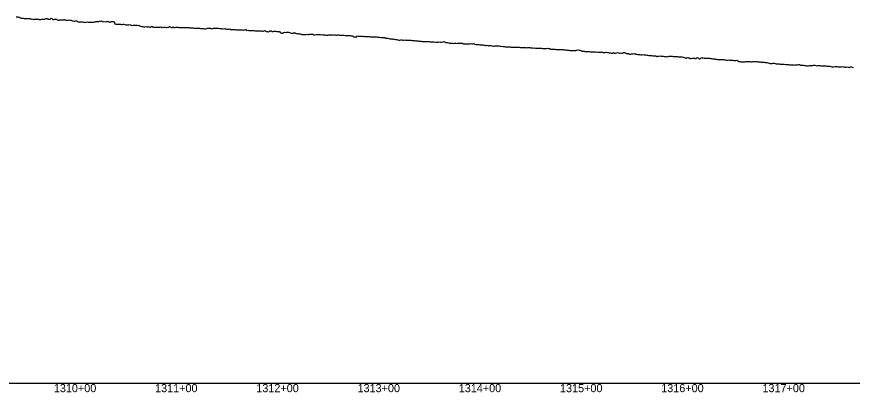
# Model space of a CAD drawing. Extents: x -3793 to 50787, y -1075 to 6138.
# Drawn here: x 18333 to 19159, y 991 to 1362 of the extents above; entities that cross this region are included whole.
import ezdxf

# ---------------------------------------------------------------- set-up
doc = ezdxf.new("R2010")
doc.units = 0
for name, color, linetype in [('RD_DDB_Profile_EX', 7, 'Continuous'), ('RD_DDB_StaTX', 7, 'Continuous'), ('RD_GPK_Profile_Cell', 7, 'Continuous')]:
    doc.layers.add(name, color=color, linetype=linetype)

msp = doc.modelspace()

# ---------------------------------------------------------------- linework, layer by layer
at = {"layer": 'RD_DDB_Profile_EX'}
for points in [[(18332.620568, 1361.979895), (18333.483374, 1362.01452), (18334.356075, 1361.92343), (18335.230034, 1361.70113), (18336.105252, 1361.43479), (18336.985178, 1361.02543), (18337.864535, 1360.494525), (18338.745166, 1360.445735), (18339.64225, 1360.414555), (18340.501033, 1360.186085), (18341.370113, 1360.35514), (18342.240565, 1360.263325), (18343.107196, 1360.251805), (18343.981347, 1360.2033), (18344.851564, 1360.12362), (18345.722033, 1360.22497), (18346.684187, 1360.24113), (18347.540218, 1359.65542), (18348.397465, 1359.749065), (18349.258558, 1359.42353), (18350.103454, 1359.353395), (18350.952132, 1359.446865), (18351.798592, 1359.582495), (18352.644928, 1359.68271), (18353.788464, 1359.697255), (18354.617709, 1359.91834), (18355.447633, 1359.223295), (18356.281187, 1359.28099), (18357.098707, 1359.337155), (18357.919612, 1359.550955), (18358.741011, 1359.56643), (18359.556222, 1359.69724), (18360.914862, 1359.65558), (18361.7121, 1360.0265), (18362.50942, 1360.231845), (18363.310121, 1360.36296), (18364.101336, 1359.49989), (18364.882843, 1359.513285), (18365.67076, 1359.64557), (18366.452606, 1359.652945), (18367.222106, 1360.40921), (18368.091812, 1360.26808), (18368.95771, 1359.28908), (18369.816738, 1359.338965), (18370.674094, 1359.56064), (18371.702087, 1359.507765), (18372.556, 1359.69351), (18373.403942, 1358.76928), (18374.25012, 1358.69175), (18375.087802, 1358.70407), (18375.934118, 1359.053975), (18376.773599, 1358.976525), (18377.611344, 1358.94123), (18378.785979, 1358.90211), (18379.618422, 1358.919095), (18380.444511, 1358.92547)], [(18380.444511, 1358.92547), (18381.268764, 1359.2198), (18382.089617, 1358.57949), (18382.908717, 1358.504265), (18383.731809, 1358.359035), (18384.573092, 1358.810205), (18385.837282, 1358.756955), (18386.632057, 1358.7167), (18387.439623, 1358.26255), (18388.260293, 1357.92601), (18389.101079, 1357.872345), (18389.949796, 1357.696255), (18390.812641, 1357.64545), (18391.689969, 1357.80929), (18392.714531, 1357.777545), (18393.539626, 1357.0018), (18394.380266, 1356.98896), (18395.236895, 1357.063095), (18396.109972, 1357.0506), (18396.995763, 1356.985435), (18397.904378, 1356.92697), (18398.830982, 1356.77656), (18399.776114, 1356.66899), (18400.107235, 1356.55747), (18401.061832, 1356.266605), (18402.028668, 1356.49977), (18403.273499, 1356.96026), (18404.262821, 1356.606615), (18405.227257, 1356.68836), (18405.771893, 1356.731005), (18406.722912, 1356.76352), (18407.619798, 1356.63144), (18408.47446, 1356.75021), (18409.269655, 1356.70777), (18410.031842, 1356.892565), (18410.749564, 1357.06221), (18411.431665, 1357.32986), (18412.082278, 1357.31226), (18414.406476, 1357.35872), (18415.104468, 1357.69098), (18415.763296, 1357.76125), (18416.396197, 1358.099665), (18416.99269, 1357.712315), (18417.560744, 1357.802705), (18418.104504, 1357.276075), (18418.620746, 1357.34479), (18422.021468, 1357.043735), (18422.549569, 1357.724105), (18423.019268, 1357.17473), (18423.488375, 1357.12199), (18423.982771, 1357.17466), (18424.502134, 1356.835465), (18425.053854, 1356.583265), (18425.629064, 1356.4829), (18426.237814, 1356.809425), (18426.88941, 1357.1515), (18428.639827, 1357.120895), (18429.417464, 1356.89399), (18430.218924, 1354.8856), (18431.060626, 1354.765935), (18432.521677, 1354.69957), (18433.265267, 1354.748125), (18434.031828, 1354.751185), (18434.842812, 1354.54765), (18435.681515, 1354.51135), (18436.555364, 1354.343605), (18437.473752, 1354.242435), (18438.390443, 1354.66858), (18439.158856, 1354.59002), (18440.042219, 1354.2754), (18440.925746, 1353.94626), (18441.809307, 1353.933195), (18442.709767, 1354.05521), (18443.602167, 1354.042355), (18444.499125, 1354.298675), (18445.412539, 1354.10761), (18445.797274, 1354.076225), (18446.731969, 1353.781755), (18447.678277, 1353.479755), (18448.619641, 1353.654815), (18449.037348, 1353.59981), (18449.975245, 1353.54786), (18450.912127, 1353.57721), (18451.847405, 1353.61248), (18452.799228, 1353.459965), (18453.740842, 1353.589805), (18454.694531, 1352.907705), (18455.646786, 1352.75971), (18456.018765, 1352.746105), (18456.953704, 1352.401685), (18457.897614, 1352.286475), (18458.848694, 1352.153075), (18459.797463, 1352.067375), (18460.741049, 1352.280475), (18461.678589, 1352.115645), (18462.616729, 1352.077655), (18463.060682, 1352.07051), (18464.00444, 1352.14057), (18464.946779, 1351.599715), (18465.871179, 1351.61626), (18466.797443, 1352.70341)], [(18466.797443, 1352.70341), (18467.725148, 1351.8431), (18468.635647, 1351.58315), (18469.554442, 1351.55504), (18470.173978, 1351.526025), (18471.092397, 1351.730545), (18471.995592, 1351.745535), (18472.907208, 1351.716635), (18473.807239, 1351.78406), (18474.703354, 1351.792455), (18475.592091, 1351.903875), (18476.474239, 1351.39201), (18477.358747, 1351.53408), (18478.187978, 1351.502865), (18479.070483, 1351.78615), (18479.951199, 1351.583445), (18480.814526, 1351.33737), (18481.677868, 1351.35953), (18482.542573, 1351.633595), (18483.390708, 1351.776195), (18484.245695, 1352.261615), (18485.315278, 1352.136715), (18486.161641, 1351.441815), (18486.99347, 1351.453685), (18487.832136, 1351.922895), (18488.658374, 1351.36022), (18489.487173, 1351.397095), (18490.323163, 1351.541515), (18491.177992, 1351.67693), (18491.789353, 1351.643685), (18492.69759, 1351.617515), (18493.605024, 1351.505345), (18494.527608, 1351.387195), (18495.455354, 1351.35337), (18496.063031, 1351.30354), (18496.962211, 1351.32871), (18497.874101, 1351.39513), (18498.794321, 1351.23174), (18499.710068, 1351.251095), (18500.647388, 1351.318085), (18501.593389, 1351.198775), (18502.535569, 1351.499985), (18502.982291, 1351.482285), (18503.908754, 1351.13004), (18504.844728, 1351.057115), (18505.783293, 1351.083225), (18506.732514, 1351.05098), (18507.688993, 1350.933775), (18508.663607, 1350.617825), (18509.89089, 1350.6114), (18510.831378, 1350.585395), (18511.797347, 1350.65752), (18512.774756, 1350.583345), (18513.755423, 1350.710425), (18514.751105, 1350.43136), (18515.966952, 1350.420085), (18516.758265, 1350.51996), (18517.757583, 1350.51219), (18518.753015, 1350.118695), (18519.769296, 1350.15912), (18520.979164, 1350.44299), (18521.765956, 1350.604485), (18522.758844, 1350.80488), (18523.758079, 1350.810375), (18524.763554, 1350.811715), (18525.759423, 1350.119465), (18526.774194, 1350.21881), (18527.774131, 1350.62271), (18528.771836, 1350.777165), (18529.773935, 1350.67904), (18530.76146, 1350.62989), (18531.754336, 1350.585575), (18532.745002, 1350.541355), (18533.804177, 1350.39251), (18534.797672, 1350.44683), (18535.785595, 1349.8996), (18536.776284, 1350.053295), (18537.764586, 1350.206615), (18538.750509, 1350.16244), (18539.729611, 1350.01514), (18540.831841, 1349.85978), (18541.819921, 1349.717185), (18542.805407, 1349.72215), (18543.788308, 1350.021095), (18544.768634, 1349.291635), (18545.740944, 1349.43898), (18546.717305, 1349.346565), (18547.691115, 1349.35199), (18548.849037, 1349.34198), (18549.824413, 1349.05537), (18550.79699, 1349.011915), (18551.766781, 1349.016985), (18552.733797, 1349.118695), (18553.698052, 1349.123595), (18554.669729, 1348.980065), (18555.900769, 1349.067975), (18556.86368, 1348.832935), (18557.823543, 1348.981155), (18558.773741, 1349.125035), (18559.728915, 1349.2248), (18560.681075, 1348.51411)], [(18560.681075, 1348.51411), (18561.630236, 1348.566945), (18562.576411, 1348.382085), (18563.731804, 1348.445145), (18564.697834, 1348.54759), (18565.91356, 1348.428225), (18566.880116, 1348.336945), (18567.844631, 1348.390035), (18568.807111, 1348.20296), (18569.767562, 1348.160165), (18570.725991, 1348.165365), (18571.686522, 1348.161965), (18572.642582, 1348.02349), (18572.95433, 1347.996095), (18573.912293, 1348.14376), (18574.86808, 1348.005415), (18575.8217, 1347.6296), (18576.773158, 1347.634665), (18577.724912, 1348.154285), (18578.678078, 1348.246505), (18579.629178, 1347.33421), (18580.58615, 1347.23528), (18580.924729, 1347.24358), (18581.865312, 1347.187135), (18582.817068, 1347.850015), (18583.777383, 1347.98611), (18584.727719, 1348.07423), (18585.686099, 1347.49715), (18586.642756, 1347.53663), (18587.605345, 1347.772935), (18587.905479, 1347.722905), (18588.864906, 1347.622095), (18589.814291, 1347.520335), (18590.774368, 1347.27776), (18591.730749, 1347.36738), (18592.695493, 1347.41283), (18593.658938, 1346.344915), (18594.884599, 1345.89122), (18595.846764, 1345.887475), (18596.802764, 1346.410185), (18597.770164, 1346.793985), (18598.734084, 1346.49624), (18599.71602, 1346.58663), (18600.689114, 1346.676765), (18601.6683, 1346.72255), (18602.746475, 1346.435275), (18603.729166, 1346.179945), (18604.718813, 1345.879935), (18605.79315, 1345.810655), (18606.781568, 1345.905885), (18607.763769, 1346.39276), (18608.755885, 1345.596015), (18609.749386, 1345.54252), (18610.748501, 1345.47893), (18611.746546, 1345.176275), (18612.76307, 1345.16533), (18613.759586, 1345.1115), (18614.756991, 1344.503), (18615.749537, 1344.364365), (18616.744072, 1344.38106), (18617.732884, 1344.496835), (18618.780823, 1344.503025), (18619.779568, 1344.66609), (18620.764547, 1344.28123), (18621.753725, 1344.394975), (18622.737738, 1344.70436), (18623.710669, 1344.664935), (18624.685314, 1344.72804), (18625.822591, 1344.77218), (18626.808137, 1344.053465), (18627.788967, 1344.165505), (18628.93879, 1344.26935), (18629.906012, 1344.28295), (18630.865707, 1344.34375), (18631.809513, 1344.39983), (18632.755642, 1344.27177), (18633.688457, 1344.187035), (18634.621288, 1344.387525), (18635.54698, 1344.16778), (18636.463112, 1344.130575), (18636.946469, 1344.062265), (18637.891048, 1344.16602), (18638.820994, 1343.8472), (18639.753891, 1343.81201), (18640.680498, 1343.91567), (18641.595776, 1343.969085), (18642.520444, 1344.067615), (18643.427645, 1344.166365), (18643.980925, 1344.163565), (18644.914888, 1344.2658), (18645.84322, 1343.90733), (18646.758837, 1344.00633), (18647.676979, 1344.153995), (18648.584319, 1343.74946), (18649.492428, 1343.806055), (18650.395132, 1344.04397), (18651.01676, 1343.9771), (18651.931663, 1343.845475), (18652.844767, 1343.887525), (18653.760029, 1343.838025), (18654.677456, 1343.7884)], [(18654.677456, 1343.7884), (18655.597056, 1343.738665), (18656.518837, 1343.68881), (18657.442807, 1343.59279), (18657.980343, 1343.59903), (18658.905173, 1343.40925), (18659.83203, 1343.404875), (18660.760923, 1343.35398), (18661.691857, 1343.302975), (18662.62484, 1343.391685), (18663.559878, 1343.013995), (18664.496979, 1343.10258), (18664.94468, 1343.08349), (18665.881557, 1342.18603), (18666.820352, 1342.18064), (18667.761071, 1342.081045), (18668.133245, 1342.04373), (18669.033824, 1341.85768), (18669.937425, 1343.2605), (18670.844064, 1342.939395), (18671.753756, 1342.84504), (18672.666516, 1342.796015), (18673.582361, 1342.655385), (18674.501305, 1342.60587), (18675.423364, 1342.739695), (18675.976433, 1342.71549), (18676.899905, 1342.48037), (18677.826178, 1342.43039), (18678.755264, 1342.38026), (18679.687176, 1342.329975), (18680.621927, 1342.32621), (18681.555458, 1342.41318), (18682.497006, 1342.22204), (18682.918069, 1342.17123), (18683.858851, 1342.16843), (18684.802234, 1342.16562), (18685.748228, 1342.162805), (18686.696846, 1342.207425), (18687.648097, 1342.204655), (18688.601994, 1342.05916), (18689.558546, 1341.86562), (18689.877187, 1341.868015), (18690.831582, 1341.720935), (18691.788399, 1341.66943), (18692.747649, 1341.6178), (18693.709339, 1341.566035), (18694.67348, 1341.562295), (18695.640081, 1341.462105), (18696.841768, 1341.325915), (18697.807723, 1340.933515), (18698.775943, 1340.78289), (18699.746438, 1340.72911), (18700.719215, 1340.529235), (18701.94982, 1340.296055), (18702.957862, 1340.152465), (18703.988541, 1340.112585), (18704.849024, 1339.85499), (18705.327915, 1339.74496), (18705.694426, 1339.630045), (18706.100033, 1339.690245), (18706.578767, 1339.726335), (18707.573983, 1339.41304), (18708.729142, 1339.340845), (18709.736505, 1339.093025), (18710.730042, 1338.94372), (18711.729151, 1338.93942), (18712.730942, 1339.090155), (18713.730048, 1339.035925), (18714.731955, 1338.94066), (18715.731052, 1338.98432), (18716.724745, 1339.319525), (18717.731946, 1338.6809), (18718.725636, 1338.77774), (18719.732841, 1338.91819), (18720.726526, 1338.867915), (18721.725442, 1338.765015), (18722.727416, 1338.720255), (18723.726476, 1338.56795), (18724.728306, 1338.56886), (18725.727455, 1338.561405), (18726.729292, 1338.21999), (18727.728339, 1338.01813), (18728.721858, 1338.016895), (18729.729224, 1338.013365), (18730.722874, 1337.86538), (18731.730108, 1337.818015), (18732.723754, 1337.816855), (18733.722645, 1337.567405), (18734.724633, 1337.50692), (18735.723599, 1337.40246), (18736.725591, 1337.403895), (18737.724588, 1337.645005), (18738.718094, 1337.44397), (18739.72546, 1337.3949), (18740.718965, 1337.493865), (18741.726332, 1337.29407), (18742.719941, 1337.29371), (18743.727204, 1337.140785), (18744.720807, 1337.091625), (18745.719728, 1336.885665), (18746.721665, 1337.037615)], [(18746.721665, 1337.037615), (18747.720554, 1336.983405), (18748.722489, 1336.936985), (18749.721382, 1336.98262), (18750.714847, 1337.181655), (18751.722165, 1336.8782), (18752.715679, 1336.87727), (18753.723002, 1337.07405), (18754.716585, 1337.07322), (18755.715474, 1337.3665), (18756.722812, 1336.521195), (18757.716278, 1336.521365), (18758.723623, 1336.51958), (18759.717122, 1336.22085), (18760.716028, 1336.0165), (18761.717969, 1335.86987), (18762.71688, 1335.814455), (18763.71882, 1335.718265), (18764.717734, 1335.66316), (18765.719649, 1335.7162), (18766.713176, 1335.71588), (18767.720541, 1335.66438), (18768.714029, 1335.763275), (18769.715969, 1335.865325), (18770.714884, 1335.86055), (18771.716823, 1335.71411), (18772.710291, 1335.71423), (18773.717661, 1335.81282), (18774.711149, 1335.36354), (18775.713081, 1335.118325), (18776.712009, 1335.162565), (18777.713974, 1335.212575), (18778.721344, 1335.212015), (18779.714832, 1335.162735), (18780.716741, 1335.16454), (18781.715677, 1335.409025), (18782.717603, 1335.312135), (18783.711093, 1335.3102), (18784.718469, 1335.408585), (18785.711957, 1334.959995), (18786.713881, 1334.61398), (18787.712808, 1334.609195), (18788.714757, 1334.41364), (18789.708246, 1334.41345), (18790.715624, 1334.36246), (18791.709111, 1334.1125), (18792.716501, 1334.11032), (18793.709979, 1334.059805), (18794.711913, 1333.862225), (18795.710861, 1333.80727), (18796.712798, 1333.71041), (18797.714735, 1333.71375), (18798.713666, 1333.85865), (18799.715601, 1333.363635), (18800.709099, 1333.41325), (18801.716486, 1333.41131), (18802.709979, 1333.31008), (18803.711904, 1333.064095), (18804.710843, 1333.0092), (18805.712786, 1333.11246), (18806.71172, 1333.306295), (18807.713666, 1333.15939), (18808.707142, 1333.15932), (18809.71453, 1333.157545), (18810.708017, 1332.757835), (18811.709968, 1332.70949), (18812.708889, 1332.755), (18813.710829, 1332.45892), (18814.712748, 1332.41277), (18815.711685, 1332.307145), (18816.70517, 1332.25657), (18817.712561, 1332.25502), (18818.711484, 1332.200665), (18819.752506, 1332.15), (18820.705211, 1332.15537), (18821.712944, 1332.05701), (18822.706566, 1332.007525), (18823.706891, 1331.963155), (18824.707937, 1331.85885), (18825.708247, 1331.8144), (18826.708572, 1331.820095), (18827.709599, 1331.81695), (18828.709924, 1331.872055), (18829.710249, 1331.777235), (18830.703859, 1331.72672), (18831.711604, 1331.62875), (18832.711929, 1331.535465), (18833.7056, 1331.48653), (18834.713277, 1331.585615), (18835.706888, 1331.437585), (18836.707211, 1331.39367), (18837.707626, 1331.44615), (18838.708643, 1331.73996), (18839.708976, 1331.494875), (18840.709214, 1331.250435), (18841.710235, 1331.147295), (18842.710558, 1331.10449), (18843.710881, 1330.96292), (18844.704721, 1331.252905), (18845.712235, 1331.00983), (18846.705958, 1330.866295)], [(18846.705958, 1330.866295), (18847.70629, 1330.771855), (18848.713899, 1330.77144), (18849.707635, 1330.81927), (18850.70798, 1330.871305), (18851.715575, 1330.77465), (18852.709324, 1330.62733), (18853.709655, 1330.58262), (18854.709986, 1330.585565), (18855.710845, 1330.57778), (18856.711166, 1330.67666), (18857.705117, 1330.879545), (18858.712684, 1330.684445), (18859.713014, 1330.49191), (18860.706625, 1330.054135), (18861.706955, 1329.9543), (18862.714495, 1329.95434), (18863.7085, 1329.9535), (18864.70884, 1329.811675), (18865.716168, 1329.618915), (18866.709979, 1329.57413), (18867.710308, 1329.723745), (18868.711314, 1329.709705), (18869.705131, 1329.7573), (18870.712671, 1329.570765), (18871.706491, 1329.521485), (18872.707289, 1329.46496), (18873.715034, 1329.363225), (18874.708645, 1329.21376), (18875.709874, 1329.163445), (18876.703486, 1329.060995), (18877.711008, 1328.868485), (18878.712038, 1328.813375), (18879.705848, 1328.76112), (18880.706871, 1328.70618), (18881.707207, 1328.612975), (18882.70821, 1328.506805), (18883.709234, 1328.54914), (18884.703037, 1328.59693), (18885.710593, 1328.59944), (18886.711597, 1329.03386), (18887.705209, 1329.220245), (18888.712956, 1328.97824), (18889.706567, 1328.87864), (18890.707778, 1328.67616), (18891.708598, 1328.039725), (18892.708931, 1327.994545), (18893.709956, 1327.844125), (18894.703752, 1327.79338), (18895.704771, 1327.740175), (18896.71232, 1327.691475), (18897.705932, 1327.69062), (18898.707133, 1327.78627), (18899.700746, 1327.292015), (18900.708494, 1327.244585), (18901.709323, 1327.28876), (18902.703109, 1327.239385), (18903.710681, 1327.287865), (18904.704469, 1327.23583), (18905.70549, 1327.13785), (18906.706493, 1327.18356), (18907.706658, 1327.08578), (18908.707853, 1327.034015), (18909.701465, 1326.93577), (18910.70265, 1326.97658), (18911.710052, 1327.26782), (18912.70383, 1326.780735), (18913.704851, 1326.533615), (18914.698625, 1326.630635), (18915.706211, 1327.023185), (18916.707217, 1326.48225), (18917.700829, 1326.483955), (18918.708576, 1326.33522), (18919.702188, 1326.28575), (18920.703194, 1326.082565), (18921.704367, 1326.077045), (18922.704554, 1326.570105), (18923.70573, 1326.07765), (18924.699343, 1326.07471), (18925.700344, 1326.26073), (18926.707943, 1326.507155), (18927.701707, 1326.21439), (18928.702724, 1326.06382), (18929.696336, 1326.01644), (18930.703937, 1326.209705), (18931.704961, 1326.05818), (18932.69873, 1326.60001), (18933.70632, 1326.55416), (18934.700093, 1326.40774), (18935.701109, 1325.666665), (18936.701306, 1325.765685), (18937.702328, 1325.711805), (18938.696099, 1324.9261), (18939.703541, 1325.074085), (18940.70471, 1325.168845), (18941.698478, 1325.216115), (18942.705926, 1325.41189), (18943.699696, 1325.703665), (18944.700718, 1324.964615), (18945.701071, 1324.92014), (18946.701937, 1324.67137)], [(18946.701937, 1324.67137), (18947.695705, 1324.57285), (18948.696862, 1324.56865), (18949.697065, 1324.42459), (18950.698086, 1324.470275), (18951.691852, 1324.512385), (18952.699304, 1324.22084), (18953.693073, 1324.22019), (18954.694093, 1324.214015), (18955.701703, 1324.06608), (18956.695454, 1323.871845), (18957.696475, 1323.75963), (18958.696829, 1323.71596), (18959.697698, 1323.57022), (18960.691461, 1323.567575), (18961.699069, 1323.27074), (18962.692681, 1323.213905), (18963.693707, 1323.212025), (18964.694197, 1323.26965), (18965.695065, 1322.727935), (18966.688829, 1322.97428), (18967.696436, 1323.170215), (18968.697462, 1323.214055), (18969.691074, 1322.918555), (18970.698682, 1322.866595), (18971.692446, 1322.866995), (18972.693457, 1322.718035), (18973.693804, 1322.67495), (18974.694829, 1322.569595), (18975.68844, 1322.52213), (18976.696048, 1322.566065), (18977.689813, 1323.05296), (18978.690837, 1322.90255), (18979.691171, 1322.95529), (18980.692196, 1323.098785), (18981.685959, 1322.60931), (18982.693414, 1322.660315), (18983.694445, 1322.5576), (18984.688204, 1322.558955), (18985.695664, 1322.60693), (18986.689425, 1322.40932), (18987.690587, 1322.30864), (18988.690936, 1322.457555), (18989.691811, 1322.403045), (18990.685571, 1322.20337), (18991.69318, 1322.00832), (18992.686791, 1321.711825), (18993.687821, 1321.2169), (18994.688162, 1321.12474), (18995.689177, 1321.859505), (18996.690206, 1321.358675), (18997.495962, 1321.3134), (18998.50486, 1320.76928), (18999.506067, 1320.767185), (19000.506536, 1321.009355), (19001.500536, 1321.014945), (19002.508366, 1321.358015), (19003.502083, 1320.72193), (19004.509906, 1320.720105), (19005.503766, 1321.845365), (19006.504377, 1321.305635), (19007.505612, 1320.46504), (19008.505924, 1320.457215), (19009.499785, 1321.240915), (19010.50777, 1321.4385), (19011.50822, 1321.241995), (19012.509459, 1320.95158), (19013.509767, 1320.90161), (19014.50363, 1320.9478), (19015.511617, 1321.091145), (19016.505485, 1320.946945), (19017.505926, 1320.890795), (19018.50703, 1320.84485), (19019.507477, 1320.647325), (19020.501509, 1320.4967), (19021.509336, 1320.49422), (19022.50321, 1320.25238), (19023.510882, 1320.195415), (19024.504933, 1319.903865), (19025.505363, 1319.80279), (19026.506637, 1319.801695), (19027.506896, 1319.65748), (19028.507475, 1319.607205), (19029.508576, 1319.65074), (19030.508993, 1319.79416), (19031.502867, 1319.60232), (19032.510674, 1319.554245), (19033.504552, 1319.40924), (19034.512355, 1319.01821), (19035.506061, 1319.066335), (19036.506646, 1319.25804), (19037.507742, 1319.11544), (19038.508158, 1319.010455), (19039.502038, 1319.060945), (19040.509839, 1319.063005), (19041.503723, 1318.865855), (19042.51152, 1318.8168), (19043.505226, 1318.816025), (19044.505817, 1318.911105), (19045.513617, 1318.521355), (19046.507323, 1317.878885)], [(19046.507323, 1317.878885), (19047.507911, 1317.776825), (19048.509004, 1317.587855), (19049.509595, 1317.483225), (19050.503303, 1317.483775), (19051.511101, 1317.482625), (19052.504987, 1317.478515), (19053.512782, 1317.81877), (19054.506488, 1317.91435), (19055.507081, 1317.71649), (19056.508169, 1317.81697), (19057.508766, 1317.80963), (19058.502473, 1317.462415), (19059.510267, 1317.51329), (19060.504158, 1317.80151), (19061.511947, 1317.898485), (19062.513012, 1317.5632), (19063.514452, 1317.61256), (19064.508158, 1317.60871), (19065.509619, 1317.51326), (19066.510658, 1317.563305), (19067.511892, 1317.466215), (19068.513153, 1317.219275), (19069.514384, 1317.12744), (19070.515366, 1317.12328), (19071.51687, 1317.07998), (19072.517829, 1316.794845), (19073.519351, 1316.8442), (19074.520288, 1316.79536), (19075.521498, 1316.55283), (19076.529171, 1316.214835), (19077.530369, 1315.88205), (19078.524416, 1315.830375), (19079.525622, 1315.8319), (19080.526499, 1315.976145), (19081.528067, 1316.02733), (19082.528922, 1315.78347), (19083.530508, 1315.50032), (19084.531341, 1315.46242), (19085.532571, 1315.60569), (19086.533755, 1315.373635), (19087.534984, 1315.269335), (19088.536165, 1315.13211), (19089.537393, 1315.086555), (19090.538149, 1315.09075), (19091.539797, 1314.99817), (19092.533499, 1314.83261), (19093.535167, 1314.833275), (19094.535899, 1314.833755), (19095.537125, 1314.737745), (19096.538295, 1314.551705), (19097.539519, 1314.413005), (19098.541231, 1314.36349), (19099.548161, 1314.407215), (19100.549374, 1314.315045), (19101.550529, 1314.26871), (19102.551741, 1314.35752), (19103.552366, 1314.31896), (19104.554105, 1314.3307), (19105.554708, 1314.92795), (19106.549564, 1314.73236), (19107.550165, 1314.264185), (19108.551375, 1314.263725), (19109.55252, 1314.262615), (19110.553729, 1314.166195), (19111.554871, 1313.886795), (19112.556079, 1313.745105), (19113.556607, 1313.60776), (19114.558425, 1313.547775), (19115.558933, 1313.57338), (19116.560767, 1313.70767), (19117.562649, 1313.710565), (19118.563109, 1313.7183), (19119.571723, 1313.75844), (19120.566076, 1314.026655), (19121.567268, 1314.007985), (19122.575068, 1313.71142), (19123.570219, 1313.61494), (19124.571328, 1313.644435), (19125.579156, 1313.737475), (19126.573477, 1313.69108), (19127.582051, 1313.518635), (19128.582334, 1313.40302), (19129.578365, 1313.39457), (19130.585181, 1313.535895), (19131.586345, 1313.413035), (19132.5815, 1313.35371), (19133.589178, 1313.083595), (19134.584357, 1313.050335), (19135.591908, 1313.191005), (19136.592976, 1313.106415), (19137.588182, 1312.88749), (19138.59474, 1312.540895), (19139.595795, 1312.49345), (19140.591014, 1312.60524), (19141.598456, 1312.78157), (19142.599505, 1312.754885), (19143.601101, 1312.67579), (19144.602146, 1312.3951), (19145.603189, 1312.382745), (19146.602592, 1312.517015)], [(19146.602592, 1312.517015), (19147.603617, 1312.62321), (19148.604641, 1312.744295), (19149.60617, 1312.633865), (19150.60719, 1312.603875), (19151.614438, 1312.281085), (19152.609725, 1312.25984), (19153.609623, 1312.34432), (19154.616816, 1312.08913), (19155.612117, 1311.984365), (19156.61312, 1312.54333), (19157.620271, 1312.338), (19158.615596, 1311.99193), (19159.622716, 1311.738495)]]:
    msp.add_lwpolyline(points, dxfattribs=at)
at = {"layer": 'RD_GPK_Profile_Cell'}
msp.add_line((1000, 1000), (46600, 1000), dxfattribs=at)

# ---------------------------------------------------------------- texts
at = {"layer": 'RD_DDB_StaTX'}
for s, p in [('1310+00', (18369.925471, 991)), ('1311+00', (18469.925471, 991)), ('1312+00', (18569.925471, 991)), ('1313+00', (18669.925471, 991)), ('1314+00', (18769.925471, 991)), ('1315+00', (18869.925471, 991)), ('1316+00', (18969.925471, 991)), ('1317+00', (19069.925471, 991))]:
    msp.add_text(s, height=8, dxfattribs=at).set_placement(p)

doc.saveas('drawing.dxf')
